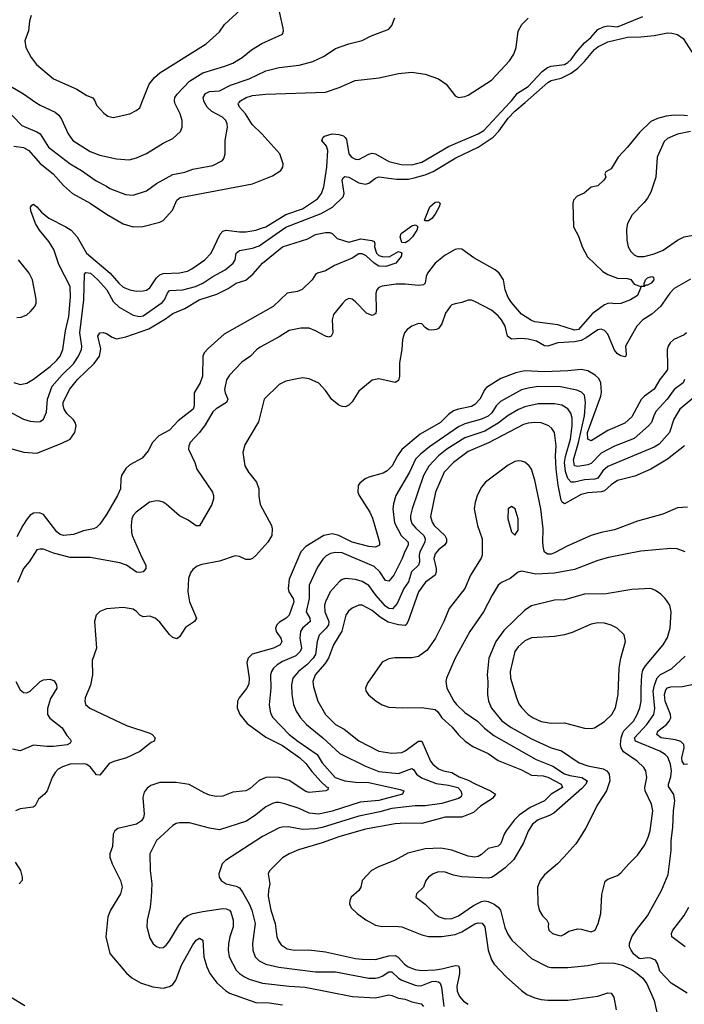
# Model space of a CAD drawing. Header units: inches. Extents: x 1834610 to 2027685, y 642842 to 774116.
# Tile 535 of 632: x 1965246 to 1969252, y 734564 to 740498. Entities that reach past the tile are written whole.
import ezdxf

# ---------------------------------------------------------------- set-up
doc = ezdxf.new("R2010")
doc.units = ezdxf.units.IN
doc.header["$MEASUREMENT"] = 0
doc.layers.add('B9763', color=7, linetype='Continuous')
doc.layers.add('B9764', color=7, linetype='Continuous')

msp = doc.modelspace()

# ---------------------------------------------------------------- linework, layer by layer
at = {"layer": 'B9763', "color": 5}
for points, elevation in [([(1965150, 739972.5), (1965260.1, 739860.1), (1965350, 739822.3), (1965369.5, 739809.5), (1965418.9, 739730), (1965550, 739628.7), (1965617.8, 739590), (1965706.4, 739526.4), (1965770, 739495.2), (1965790, 739480.7), (1965883.8, 739443.8), (1965930, 739440.8), (1966010, 739467.1), (1966071.5, 739510), (1966170, 739564.8), (1966240.9, 739579.1), (1966290, 739598.2), (1966410, 739620.2), (1966467.6, 739650), (1966477.5, 739662.5), (1966485.4, 739690), (1966485.1, 739770), (1966499.3, 739850), (1966497.4, 739870), (1966488.6, 739890), (1966468.4, 739910), (1966404.1, 739944.1), (1966376.5, 739970), (1966360.6, 740000)], 440), ([(1965170, 738143.5), (1965270, 738091.1), (1965310, 738079), (1965350, 738073.4), (1965370, 738076.5), (1965390, 738090.4), (1965407.4, 738132.6), (1965413.5, 738210), (1965442, 738290), (1965502.3, 738357.7), (1965570, 738423.2), (1965601.4, 738470), (1965618.1, 738510), (1965620.7, 738530), (1965609.5, 738610), (1965632, 738810), (1965636.4, 738963.6), (1965645.3, 738974.7), (1965672, 738970), (1965718.1, 738930), (1965770.6, 738870), (1965810, 738799.7), (1965845.2, 738765.2), (1965930, 738717.1), (1965968.9, 738708.9), (1965990, 738714), (1966105.6, 738794.4), (1966119.3, 738810), (1966136.3, 738850), (1966150, 738866.3), (1966230, 738869.6), (1966305.7, 738890), (1966350, 738910.6), (1966410, 738949.6), (1966484.8, 738990), (1966532.3, 739030), (1966544.9, 739050), (1966551.4, 739090), (1966570, 739107.2), (1966650, 739120.6), (1966690, 739135), (1966850, 739247.2), (1967063.7, 739330), (1967132, 739368), (1967194.8, 739430), (1967201.7, 739450), (1967189.2, 739530), (1967195.5, 739544.5), (1967206.6, 739553.4), (1967230, 739549.3), (1967290, 739514.5), (1967330, 739507), (1967350, 739512.7), (1967390, 739543.2), (1967410, 739551.9), (1967517.6, 739537.6), (1967590, 739537.9), (1967624.4, 739544.4), (1967690, 739562.4), (1967737.6, 739582.4), (1967874.6, 739665.5), (1968010, 739730.4), (1968099.2, 739790), (1968133.2, 739826.8), (1968190, 739905.1), (1968230, 739945.8), (1968292.3, 740000)], 360), ([(1965210, 739735.4), (1965270, 739727.5), (1965301.8, 739710), (1965370, 739630.9), (1965448.6, 739570), (1965510, 739498.2), (1965564.7, 739450), (1965671.5, 739391.5), (1965770, 739325.2), (1965870, 739267.1), (1965930, 739249.2), (1965988.9, 739251.1), (1966090, 739276.9), (1966110, 739288.1), (1966167.6, 739350), (1966193.6, 739410), (1966212.9, 739427), (1966650, 739509.2), (1966770, 739557.3), (1966819.1, 739590), (1966832, 739610), (1966835, 739630), (1966814, 739690), (1966705.7, 739810), (1966646.4, 739866.4), (1966608.1, 739930), (1966571.6, 739970), (1966562.5, 739990), (1966565.4, 739994.6), (1966569.4, 740000)], 420), ([(1965210, 738311.3), (1965250, 738299), (1965290, 738306.9), (1965330, 738332.2), (1965430, 738407.6), (1965470, 738445.3), (1965489.2, 738470), (1965506.1, 738510), (1965521.9, 738621.9), (1965543.4, 738710), (1965552.8, 738827.2), (1965549.9, 738889.9), (1965482.8, 739022.8), (1965452.7, 739112.7), (1965421.1, 739161.1), (1965365.5, 739230), (1965341.1, 739270), (1965313.9, 739346.1), (1965311.3, 739368.7), (1965319.6, 739380.4), (1965330, 739385.3), (1965350, 739370.2), (1965377.3, 739337.3), (1965421.5, 739301.5), (1965525.2, 739250), (1965555.9, 739230), (1965592.3, 739190), (1965648.8, 739090), (1965790.7, 738970.7), (1965842.9, 738910), (1965870, 738886.8), (1965910, 738869.5), (1965950, 738861.9), (1965990, 738863.2), (1966010, 738868.6), (1966030, 738881.2), (1966070, 738941.8), (1966090, 738960.4), (1966110, 738968.4), (1966210, 738972.7), (1966256.6, 738983.4), (1966284, 738996), (1966362.2, 739050), (1966399.3, 739090), (1966455.3, 739204.7), (1966470, 739222.6), (1966491.3, 739228.7), (1966570, 739219.2), (1966610, 739220.1), (1966669.5, 739230), (1966710, 739242.7), (1966730, 739250.1), (1966850, 739323), (1966950, 739357.7), (1967041.2, 739418.8), (1967064.5, 739450), (1967079.2, 739490), (1967096.7, 739610), (1967103.4, 739710), (1967095, 739735), (1967068, 739770), (1967074.7, 739790), (1967084.2, 739795.7), (1967130, 739810.1), (1967170, 739806.4), (1967197.5, 739797.5), (1967208.7, 739788.7), (1967215.2, 739775.2), (1967230.2, 739690), (1967245, 739670), (1967270, 739656.8), (1967290, 739655), (1967350, 739688.1), (1967370, 739693.7), (1967390, 739690.2), (1967470, 739644.3), (1967545.7, 739625.7), (1967610, 739623), (1967670, 739638.9), (1967830, 739733.2), (1968010, 739809.3), (1968043.8, 739830), (1968200.7, 740000)], 380), ([(1965344.3, 740000), (1965370, 739982.3), (1965460.5, 739940.5), (1965482.1, 739922.1), (1965498.5, 739898.5), (1965538.8, 739810), (1965566.9, 739770), (1965670, 739704.6), (1965730, 739681.6), (1965830, 739659.8), (1965906, 739654), (1965950, 739665.7), (1966010, 739691.6), (1966110, 739754.9), (1966170, 739781.7), (1966215.4, 739824.6), (1966225.7, 739850), (1966224.5, 739890), (1966212.8, 739930), (1966184, 739990), (1966181.3, 740000)], 460), ([(1965703.3, 740000), (1965710, 739982.8), (1965754.2, 739934.2), (1965776.7, 739916.7), (1965810, 739908), (1965909.6, 739930.4), (1965949, 739950), (1965970, 739966.8), (1965983, 740000)], 480), ([(1969270, 739918.9), (1969250, 739921.5), (1969190, 739922.4), (1969143.2, 739916.8), (1969090, 739902.6), (1969050, 739884.1), (1968981.4, 739818.6), (1968910, 739729.6), (1968852.4, 739670), (1968810, 739599), (1968779.6, 739580.4), (1968772, 739570), (1968778.8, 739550), (1968767.7, 739530), (1968730, 739497.6), (1968690, 739489.4), (1968648.1, 739451.9), (1968605.1, 739434.9), (1968584, 739410), (1968579.1, 739390), (1968583.8, 739250), (1968613.8, 739193.8), (1968636.3, 739130), (1968667.9, 739067.9), (1968759.7, 738979.7), (1968790, 738961.7), (1968850, 738940.4), (1968910, 738938), (1968930, 738932.2), (1968950, 738904.9), (1968990, 738890.6), (1969008.9, 738891.1), (1969008.9, 738908.9), (1969017, 738930), (1969030, 738943), (1969054, 738950), (1969065.4, 738945.4), (1969067.3, 738930), (1969052.7, 738910), (1969030, 738898), (1969021.4, 738898.6), (1969009.1, 738889.1), (1968990.9, 738889.1), (1968970, 738835.3), (1968928, 738810), (1968870, 738787), (1968830, 738785.7), (1968810, 738789.7), (1968790, 738788), (1968770, 738779.6), (1968695.7, 738724.3), (1968614.3, 738630), (1968590, 738626.5), (1968490, 738659.3), (1968350, 738676.9), (1968330, 738685.1), (1968270, 738724), (1968210, 738793.5), (1968190, 738824.7), (1968172.3, 738870), (1968162, 738930), (1968136, 738970), (1968111.6, 738990), (1967982.4, 739062.4), (1967910, 739114.3), (1967890, 739118), (1967870, 739112.6), (1967810, 739078.2), (1967750, 739029.8), (1967705, 738970), (1967696.8, 738950), (1967690.7, 738909.3), (1967679.8, 738900.2), (1967650, 738895.6), (1967570, 738903.7), (1967515.9, 738904.1), (1967430, 738892.1), (1967410, 738884.2), (1967398.9, 738870), (1967392.4, 738850), (1967394.1, 738745.9), (1967392, 738728), (1967381.4, 738718.6), (1967370, 738714.3), (1967335.6, 738730), (1967270, 738797.7), (1967250, 738812.8), (1967230, 738817.6), (1967210, 738807), (1967191.5, 738788.5), (1967138.3, 738721.7), (1967130.3, 738690), (1967132.9, 738610), (1967122.8, 738590), (1967110, 738584.7), (1967090, 738591.1), (1967030, 738623.5), (1966990, 738638.9), (1966941.5, 738638.5), (1966870, 738625.1), (1966810, 738586.6), (1966695.9, 738524.1), (1966672.7, 738507.3), (1966636.4, 738470), (1966585.5, 738434.5), (1966510, 738355.1), (1966492, 738328), (1966480.6, 738270), (1966483.8, 738250), (1966500.7, 738210), (1966492.6, 738190), (1966430, 738152.1), (1966410, 738133.7), (1966364.5, 738055.5), (1966330.1, 738009.9), (1966273, 737950), (1966266, 737930), (1966264.5, 737910), (1966302.3, 737830), (1966313, 737790), (1966408.2, 737650), (1966414.9, 737630), (1966414.4, 737610), (1966404.4, 737575.6), (1966330, 737447), (1966310, 737448), (1966260.9, 737480.9), (1966210, 737507.7), (1966130, 737578), (1966110, 737590.8), (1966090, 737596.8), (1966070, 737598.8), (1966029.3, 737590.7), (1965947.4, 737530), (1965930.3, 737510), (1965922.8, 737490), (1965917.8, 737450), (1965919.6, 737410), (1965924.4, 737390), (1965980.7, 737260.7), (1966007, 737210), (1966006.7, 737190), (1965990.5, 737170), (1965970, 737166), (1965950, 737168.7), (1965889.7, 737210), (1965850, 737225.4), (1965670, 737257.4), (1965550, 737257.4), (1965450, 737283.5), (1965390, 737306), (1965370, 737307.6), (1965350, 737302), (1965302.6, 737230), (1965268.9, 737190), (1965233.7, 737106.4)], 360), ([(1969290, 739823.6), (1969211.3, 739808.7), (1969150, 739782), (1969130, 739764), (1969087.2, 739670), (1969080.6, 739550), (1969050, 739459.5), (1969030, 739421.6), (1969010, 739395.6), (1968938.4, 739321.6), (1968908.9, 739270), (1968903.8, 739236.2), (1968904.6, 739170), (1968913.4, 739130), (1968930, 739100.5), (1968950, 739081.1), (1968970, 739071.6), (1969010.2, 739070.2), (1969070, 739087.4), (1969124.7, 739110), (1969210.4, 739169.6), (1969250.8, 739189.2), (1969350, 739207.4)], 380), ([(1965190, 737914), (1965270.7, 737890.7), (1965350, 737886.1), (1965497.1, 737942.9), (1965550, 737970.2), (1965578.5, 738010), (1965586.7, 738050), (1965581.1, 738070), (1965570, 738087), (1965530, 738124.4), (1965514.3, 738150), (1965508.7, 738170), (1965509.2, 738190), (1965547.3, 738270), (1965561.8, 738290), (1965594.8, 738330), (1965694.4, 738425.6), (1965727, 738470), (1965734.4, 738514.4), (1965718, 738590), (1965728.6, 738611.4), (1965750, 738613.4), (1965770, 738607.2), (1965804.1, 738584.1), (1965830, 738574.9), (1965886.1, 738586.1), (1966025.3, 738634.7), (1966125.7, 738694.3), (1966170, 738727.8), (1966241.9, 738758.1), (1966327.7, 738810), (1966435.3, 738844.7), (1966501.9, 738878.1), (1966550, 738910.2), (1966610, 738927.4), (1966653.1, 738966.9), (1966709.7, 739030), (1966830, 739128.5), (1966983.3, 739176.7), (1967030, 739203), (1967090, 739215.5), (1967115.2, 739215.2), (1967130.4, 739210.4), (1967159.8, 739179.8), (1967230, 739158), (1967302.5, 739177.5), (1967367.9, 739167.9), (1967382, 739162), (1967386.4, 739146.4), (1967383.8, 739130), (1967396.4, 739090), (1967410, 739076.4), (1967431.3, 739070), (1967472.1, 739067.9), (1967530, 739100.7), (1967550, 739092), (1967544.4, 739070), (1967514, 739030), (1967453.4, 739010), (1967410, 739012.2), (1967383.2, 739030), (1967334.2, 739074.2), (1967310, 739086.2), (1967290, 739086.6), (1967250, 739060.4), (1967143.6, 739016.4), (1967090, 738985.2), (1967040.7, 738970), (1967030, 738962.9), (1967008.9, 738930), (1966948.7, 738871.3), (1966920.8, 738859.2), (1966857.3, 738850), (1966773.7, 738770), (1966478.3, 738601.7), (1966382.7, 738517.3), (1966358, 738490), (1966349.2, 738470), (1966347, 738350), (1966334.9, 738310), (1966298.4, 738250), (1966298.7, 738170), (1966291.8, 738150), (1966200.5, 738079.5), (1966150, 738024.2), (1966084, 737990), (1966046.8, 737950), (1966021.1, 737898.9), (1965985.1, 737854.9), (1965910, 737815.3), (1965886.1, 737793.9), (1965860.4, 737750), (1965855.1, 737730), (1965853.6, 737670), (1965836.1, 737630), (1965770, 737514.8), (1965730, 737456.9), (1965710, 737438.3), (1965690.9, 737429.1), (1965630, 737417.8), (1965570, 737394.7), (1965510, 737388.5), (1965490, 737394.9), (1965470, 737412), (1965390, 737515.8), (1965366.4, 737526.4), (1965330, 737523.4), (1965308.9, 737511.1), (1965291, 737490), (1965264.2, 737450), (1965230, 737381.8)], 340), ([(1965230, 738703.2), (1965255.3, 738704.7), (1965290, 738720.2), (1965310, 738736.9), (1965336.8, 738770), (1965345.6, 738790), (1965346.5, 738813.5), (1965322.5, 738930), (1965304.2, 738970), (1965239.1, 739050)], 420), ([(1969290, 738935), (1969190, 738878.6), (1969163.9, 738850), (1969109, 738770), (1969056, 738724), (1969002.3, 738690), (1968966, 738650), (1968897.8, 738530), (1968900.4, 738479.6), (1968899.3, 738470), (1968893.8, 738466.2), (1968870, 738471.6), (1968850, 738484.6), (1968830, 738505.5), (1968790, 738603.5), (1968770, 738625.6), (1968750, 738633.3), (1968730, 738629.2), (1968660.2, 738579.8), (1968630, 738564.8), (1968590, 738556.9), (1968490, 738550.7), (1968430, 738530.4), (1968410, 738532.5), (1968360.1, 738560.1), (1968310, 738572.3), (1968270, 738576.5), (1968210, 738573), (1968185.8, 738590), (1968171.5, 738651.5), (1968150, 738689.8), (1968130, 738713.6), (1968090, 738747.3), (1967990, 738800.5), (1967970, 738807.6), (1967950, 738807.6), (1967910, 738793.3), (1967870, 738786), (1967850, 738778.7), (1967840.4, 738770), (1967811.6, 738730), (1967790, 738664), (1967770, 738637.2), (1967758, 738630), (1967730, 738626), (1967709.4, 738629.4), (1967690, 738642), (1967670, 738664), (1967650, 738666), (1967610, 738651.6), (1967580.5, 738630), (1967565.7, 738610), (1967554, 738570), (1967550.3, 738510), (1967536.1, 738430), (1967536.1, 738350), (1967530, 738323.7), (1967508.6, 738311.4), (1967410, 738333.5), (1967370, 738326), (1967290, 738258.9), (1967250, 738194.5), (1967230, 738174), (1967210, 738165.1), (1967190, 738167), (1967170, 738175.1), (1967128.3, 738208.3), (1967090, 738262.7), (1967050, 738306.6), (1966990, 738333.6), (1966950, 738338.9), (1966907.8, 738332.2), (1966850, 738318.7), (1966810, 738299.7), (1966719.6, 738210), (1966685.7, 738074.3), (1966603.4, 737936.6), (1966590.6, 737890), (1966603.8, 737810), (1966624.4, 737770), (1966674.3, 737710), (1966686.5, 737670), (1966687.1, 737627.1), (1966696.5, 737576.5), (1966764.4, 737450), (1966768.5, 737430), (1966764.9, 737390), (1966741.1, 737350), (1966670, 737267.8), (1966650.2, 737249.8), (1966635.8, 737244.2), (1966610, 737245), (1966570, 737262.6), (1966545.7, 737265.7), (1966450, 737233.5), (1966344.8, 737215.2), (1966316.5, 737203.5), (1966290, 737183.6), (1966275.6, 737164.4), (1966263.6, 737130), (1966260.2, 737050), (1966270.3, 736990), (1966312.4, 736890), (1966299.3, 736870), (1966246.3, 736833.7), (1966210, 736778), (1966193, 736767), (1966170, 736774.7), (1966150, 736793), (1966090, 736866.6), (1966063.6, 736890), (1966030, 736902.7), (1965990, 736899.7), (1965970, 736909.7), (1965950, 736931.6), (1965930, 736945.1), (1965870, 736955.6), (1965770, 736947.3), (1965728.7, 736931.3), (1965707.3, 736910), (1965698, 736870), (1965708.7, 736710), (1965684, 736636), (1965686, 736550), (1965673.4, 736486.6), (1965640.7, 736410), (1965638.9, 736390), (1965643.1, 736370), (1965668.6, 736348.6), (1965890, 736244), (1966030, 736197.6), (1966044, 736190), (1966062.8, 736170), (1966056, 736150), (1966038.7, 736141.3), (1965970, 736087.8), (1965890, 736049.3), (1965813, 736027), (1965785.8, 736014.2), (1965730, 735944.5), (1965710, 735946), (1965673, 735993), (1965650, 736009.9), (1965633.9, 736013.9), (1965549.7, 736010.3), (1965504.4, 735995.6), (1965478.9, 735981.1), (1965459.3, 735960.7), (1965442, 735930), (1965411.6, 735850), (1965395.8, 735830), (1965359.4, 735800.6), (1965339.3, 735760.7), (1965328.3, 735751.7), (1965250, 735741.8), (1965221.3, 735730)], 380), ([(1969265, 738610), (1969250, 738598.5), (1969188.7, 738571.3), (1969166, 738550), (1969154.2, 738530), (1969148.9, 738510), (1969150.6, 738409.4), (1969149.5, 738390), (1969143.1, 738376.9), (1969104.4, 738330), (1969069.2, 738270.8), (1969011.3, 738228.7), (1968991.4, 738208.6), (1968935.7, 738104.3), (1968893.2, 738066.8), (1968790, 738022), (1968690, 737960.2), (1968670.5, 737970.5), (1968668.5, 738010), (1968748.1, 738230), (1968752.6, 738252.6), (1968748.8, 738310), (1968736, 738336), (1968715.2, 738355.2), (1968670, 738381.6), (1968630, 738389.9), (1968550, 738380.9), (1968410, 738376), (1968290, 738382.7), (1968237, 738370), (1968145.5, 738334.5), (1968059.2, 738280.8), (1968049.3, 738270), (1968019.8, 738210), (1967990, 738177.9), (1967970, 738167.4), (1967890, 738151.4), (1967860.1, 738139.9), (1967830, 738118.6), (1967782.6, 738070), (1967660.5, 737999.5), (1967550, 737908.2), (1967522.3, 737870), (1967491.1, 737808.9), (1967461.8, 737778.2), (1967435.9, 737764.1), (1967350, 737741.1), (1967327.4, 737730), (1967295.8, 737704.2), (1967285.3, 737690), (1967284.7, 737650), (1967292.4, 737630), (1967355.6, 737530), (1967372.9, 737492.8), (1967415, 737350), (1967414.9, 737330), (1967390, 737318.9), (1967350, 737322.5), (1967250, 737349.5), (1967170, 737389.9), (1967130, 737399.8), (1967080.2, 737390), (1966970, 737323.2), (1966941.1, 737290), (1966870, 737127), (1966863.6, 737070), (1966868.9, 737050), (1966893.9, 737010), (1966897.5, 736990), (1966870.8, 736909.2), (1966853, 736890), (1966813, 736867), (1966796.8, 736850), (1966788.4, 736830), (1966792.9, 736810), (1966819.5, 736770), (1966825.5, 736750), (1966816.6, 736730), (1966774.9, 736710), (1966646.9, 736673.1), (1966622.8, 736650), (1966616, 736624), (1966630.1, 736530), (1966626.4, 736493.6), (1966613.5, 736466.5), (1966568.9, 736411.1), (1966559.2, 736390), (1966557.2, 736350), (1966572.4, 736310), (1966616.6, 736256.6), (1966730, 736172.8), (1966830, 736123.3), (1966935, 736050), (1966970, 736015.5), (1967006.9, 735966.9), (1967063.9, 735903.9), (1967094.5, 735874.5), (1967104.9, 735870), (1967103.5, 735856.5), (1967092, 735850), (1966990, 735839.8), (1966970, 735846.6), (1966870, 735913.4), (1966810.1, 735929.9), (1966750, 735933.1), (1966730, 735929.8), (1966690, 735912.3), (1966635.7, 735864.3), (1966610, 735850.7), (1966530, 735841.4), (1966470, 735818.9), (1966430, 735815.4), (1966390, 735823.4), (1966357.1, 735837.2), (1966268.3, 735888.3), (1966190, 735901.1), (1966090, 735900.4), (1966037.5, 735882.5), (1966014, 735866), (1965997.3, 735842.7), (1965989.2, 735810), (1965996.5, 735710), (1965992.8, 735690), (1965981.2, 735670), (1965950, 735648.7), (1965837.7, 735622.3), (1965819.5, 735610), (1965808.9, 735590), (1965805.1, 735514.9), (1965790.4, 735470), (1965790.4, 735450), (1965802.8, 735410), (1965854.4, 735310), (1965863.9, 735270), (1965854, 735230), (1965792.8, 735130), (1965776.9, 735090), (1965765, 734970), (1965790.3, 734870), (1965890, 734750.3), (1965922.3, 734722.3), (1965973.9, 734693.9), (1966049.3, 734669.3), (1966110, 734661.8), (1966150, 734670.2), (1966170, 734683.6), (1966188, 734710), (1966221.1, 734798.9), (1966290, 734922.6), (1966310, 734950.3), (1966330, 734963.1), (1966350.2, 734950.2), (1966355.8, 734850), (1966374.1, 734790), (1966392.3, 734750), (1966433.7, 734693.7), (1966485.8, 734645.8), (1966510, 734630.9), (1966670, 734575), (1966750, 734572.4), (1966830, 734559.8)], 420), ([(1969252.3, 738330), (1969244.2, 738310), (1969191.2, 738268.8), (1969148.4, 738211.6), (1969081.9, 738138.1), (1969070, 738116.9), (1969054.8, 738070), (1969036.8, 738050), (1968950, 737974.1), (1968832, 737928), (1968750, 737885.6), (1968690, 737824), (1968670, 737815.8), (1968610, 737804.6), (1968589.6, 737809.6), (1968584.6, 737844.6), (1968614.4, 737950), (1968649.9, 738110), (1968657, 738190), (1968650, 738235.1), (1968633, 738253), (1968604.8, 738264.8), (1968505.3, 738285.3), (1968370, 738286.9), (1968310, 738278), (1968270, 738266.2), (1968144, 738196), (1968117.5, 738170), (1968091.3, 738128.7), (1968070, 738109.2), (1968030, 738089.9), (1967930, 738062.3), (1967890, 738044.2), (1967716.4, 737923.6), (1967660.9, 737879.1), (1967631.4, 737848.6), (1967595.2, 737770), (1967512.6, 737630), (1967499.3, 737580.7), (1967494.6, 737550), (1967505.5, 737465.5), (1967545.3, 737390), (1967588.2, 737348.2), (1967586.9, 737330), (1967567.3, 737292.7), (1967552.2, 737250), (1967501.3, 737150), (1967470, 737113.8), (1967450, 737118.5), (1967416.3, 737170), (1967381.8, 737201.8), (1967190, 737284.5), (1967150, 737286.3), (1967120.1, 737279.9), (1967093.5, 737266.5), (1967072.8, 737247.2), (1967042, 737198), (1966991.6, 737090), (1966991.4, 737010), (1966973.3, 736930), (1966995.8, 736890), (1966996.3, 736870), (1966951.6, 736830), (1966938.1, 736810), (1966935.1, 736770), (1966944.8, 736710), (1966937.4, 736690), (1966910, 736663.2), (1966830.5, 736629.5), (1966797.6, 736610), (1966775.9, 736590), (1966764.1, 736570), (1966758.6, 736550), (1966760.4, 736470), (1966748.9, 736368.9), (1966758.6, 736318.6), (1966771.3, 736291.3), (1966870.9, 736190), (1966921.7, 736150), (1967039.1, 736070), (1967070, 736018.5), (1967147, 735930), (1967205.5, 735910), (1967270, 735902.3), (1967350, 735901.4), (1967539.1, 735859.1), (1967561.3, 735850), (1967553.8, 735830), (1967410, 735791.2), (1967297.4, 735782.6), (1967130, 735727.2), (1967050, 735708.6), (1966990, 735715.8), (1966930, 735742.8), (1966850, 735769.3), (1966810, 735779.5), (1966790, 735779.1), (1966770, 735774.6), (1966730, 735754), (1966670, 735706), (1966612.5, 735667.6), (1966450, 735615.1), (1966390, 735625.7), (1966270, 735658.3), (1966210, 735658), (1966190, 735653), (1966170, 735641.3), (1966090, 735569.7), (1966071.7, 735550), (1966031.5, 735470), (1966032.8, 735370), (1966041.7, 735290), (1966038.9, 735210), (1966033.4, 735150), (1966014.6, 735070), (1966011.6, 735030), (1966030, 734962), (1966050, 734928.2), (1966070, 734912.4), (1966090, 734904.9), (1966110, 734906.7), (1966130, 734920.4), (1966150, 734946), (1966202.8, 735037.2), (1966238, 735082), (1966260.5, 735099.5), (1966288.8, 735111.2), (1966350, 735123.7), (1966470, 735140.7), (1966490, 735139.4), (1966510, 735131), (1966518.6, 735118.6), (1966533.2, 735070), (1966532.6, 735030), (1966512.3, 734970), (1966503.9, 734930), (1966502.1, 734890), (1966508.7, 734850), (1966550.2, 734770), (1966570.2, 734750), (1966601.8, 734730), (1966630, 734715.4), (1966710, 734691.3), (1966870, 734672), (1966966.5, 734666.5), (1967251, 734610), (1967390, 734602.7), (1967470, 734619.8), (1967490, 734617.1), (1967530, 734600.2), (1967570, 734594), (1967610, 734577.6), (1967665.5, 734565.5), (1967680.3, 734550)], 440), ([(1969310, 738221.8), (1969225, 738150), (1969188.3, 738090), (1969161.7, 738010), (1969099.3, 737940.7), (1969070, 737921.8), (1968790, 737804.8), (1968760.8, 737779.2), (1968730, 737734), (1968712.2, 737727.8), (1968650, 737725.7), (1968589.9, 737709.9), (1968570, 737711.5), (1968550, 737732.6), (1968535.3, 737775.3), (1968529.7, 737830), (1968535.4, 737864.6), (1968566.1, 737970), (1968576.2, 738050), (1968576.1, 738096.1), (1968567.5, 738127.5), (1968550, 738152.4), (1968514.5, 738174.5), (1968470, 738183.6), (1968370, 738182.1), (1968290, 738164), (1968251.7, 738148.4), (1968190, 738112.6), (1968130, 738066.7), (1968050, 738018.5), (1967930, 737978.2), (1967819.8, 737910), (1967769.5, 737870), (1967713, 737807), (1967679.4, 737750), (1967610.7, 737550), (1967602, 737510), (1967601.9, 737490), (1967610, 737462.4), (1967632.8, 737432.8), (1967681.9, 737390), (1967690.9, 737370), (1967688.1, 737350), (1967657.8, 737290), (1967653.8, 737270), (1967655.4, 737230), (1967649.3, 737210.7), (1967608.2, 737170), (1967590.1, 737110), (1967562, 737070), (1967521.5, 736978.5), (1967493.6, 736946.4), (1967470, 736948.2), (1967450, 736963), (1967391.8, 737030), (1967350, 737087.6), (1967310, 737111.8), (1967270, 737124.5), (1967210, 737130.7), (1967190, 737124.8), (1967171.5, 737110), (1967117.8, 737050), (1967088.3, 736990), (1967083.8, 736970), (1967085.2, 736930), (1967109.6, 736870), (1967108, 736850), (1967094.2, 736830), (1967051.3, 736788.7), (1967039.6, 736750), (1967028.2, 736671.8), (1967015.7, 736650), (1966975.9, 736610), (1966926, 736570), (1966893.1, 736530), (1966884.8, 736490), (1966886.6, 736430), (1966895.6, 736370), (1966913.4, 736330), (1966938.9, 736290), (1966975.2, 736250), (1967074.2, 736170), (1967175.7, 736075.7), (1967330, 735999.5), (1967410, 735966.9), (1967530, 735954.5), (1967610, 735984.2), (1967618.8, 735978.8), (1967638.5, 735950), (1967668.8, 735928.8), (1967755.4, 735895.4), (1967830, 735885), (1967886, 735870), (1967904.1, 735850), (1967911.7, 735830), (1967906.2, 735813.8), (1967890, 735803.9), (1967790, 735774.3), (1967690, 735760.5), (1967630, 735760.4), (1967490, 735744), (1967416.6, 735723.4), (1967290, 735697.2), (1967070, 735629), (1967030, 735620.6), (1966950, 735617.5), (1966866.9, 735633.1), (1966830, 735632.1), (1966810, 735626.8), (1966710, 735574.8), (1966486.4, 735430), (1966466.7, 735410), (1966446.4, 735350), (1966448.2, 735330), (1966460.5, 735310), (1966490.7, 735290), (1966550, 735276.3), (1966570, 735265), (1966590, 735240.2), (1966628.9, 735170), (1966644.8, 735130), (1966665.1, 735050), (1966648.7, 734930), (1966650.9, 734890), (1966665.1, 734850), (1966690, 734826.1), (1966730, 734806), (1966808.1, 734788.1), (1967030, 734759.6), (1967150, 734759.8), (1967350, 734722.1), (1967390, 734721.2), (1967410, 734725.8), (1967430, 734733.1), (1967470, 734760.1), (1967490, 734759.8), (1967530, 734722), (1967550, 734709.1), (1967630, 734678.7), (1967650, 734675.5), (1967670, 734676.9), (1967730, 734701.1), (1967750, 734703.9), (1967770, 734698.9), (1967780.5, 734690), (1967787.5, 734667.5), (1967802.5, 734550)], 460), ([(1969253.5, 737930), (1969150, 737848.7), (1969050, 737788.1), (1968953.6, 737746.4), (1968850, 737720.2), (1968810, 737695), (1968770, 737659.2), (1968750, 737652), (1968670, 737647.2), (1968630, 737637), (1968530, 737579.5), (1968516.2, 737590), (1968510, 737601.3), (1968491.8, 737691.8), (1968479.8, 737790), (1968476.3, 737870), (1968479.2, 737930), (1968468.9, 738010), (1968453.7, 738033.7), (1968434.7, 738050), (1968390, 738069.2), (1968350, 738071), (1968310, 738066.9), (1968281.6, 738058.4), (1968072.4, 737947.6), (1967950, 737894.5), (1967860.5, 737830), (1967805.1, 737770), (1967751.8, 737650), (1967723, 737503), (1967731.4, 737470), (1967744.8, 737450), (1967808.5, 737388.5), (1967818.3, 737370), (1967818.8, 737350), (1967807.4, 737330), (1967770, 737303.4), (1967750, 737278.4), (1967742.8, 737250), (1967755.7, 737190), (1967756.6, 737170), (1967750.6, 737150), (1967691.8, 737108.2), (1967650.1, 737050), (1967588.1, 736871.9), (1967575.3, 736850), (1967570, 736846.1), (1967530.1, 736849.9), (1967467.7, 736867.7), (1967417.9, 736897.9), (1967370, 736936.6), (1967310, 736969), (1967290, 736968.9), (1967250, 736950.8), (1967227.7, 736932.3), (1967211.5, 736908.5), (1967187.4, 736812.6), (1967136.6, 736730), (1967106.5, 736650), (1967084.7, 736615.3), (1967026.8, 736550), (1967013, 736510), (1967017, 736477), (1967042.8, 736390), (1967090, 736310.2), (1967150, 736250.9), (1967201.2, 736221.2), (1967290, 736152.5), (1967410, 736089.4), (1967490, 736076.4), (1967550, 736081.6), (1967570, 736091.2), (1967650, 736150.1), (1967670, 736150.2), (1967721.2, 736030), (1967736.8, 736010), (1967770, 735982.4), (1967799.5, 735970), (1967850, 735960.4), (1967894.8, 735934.8), (1967950, 735915.5), (1967991.8, 735891.8), (1968084.5, 735850), (1968113.6, 735830), (1968095.6, 735804.4), (1968023.2, 735756.8), (1967980.6, 735719.4), (1967910, 735692.2), (1967810, 735691), (1967670, 735654.1), (1967570, 735656.2), (1967510, 735651.7), (1967330, 735618.4), (1967170, 735573.6), (1967070, 735535.9), (1966926.2, 735493.8), (1966870.4, 735470), (1966830, 735445.7), (1966751.5, 735368.5), (1966744.2, 735350), (1966754.2, 735290), (1966745, 735250), (1966743.8, 735216.2), (1966760.1, 735130), (1966786.4, 735050), (1966796.6, 734970), (1966805.9, 734945.9), (1966822.3, 734922.3), (1966858.2, 734898.2), (1966902, 734890), (1966989, 734891), (1967090, 734880.1), (1967270, 734839.9), (1967310, 734835.3), (1967390, 734832.7), (1967470, 734855.6), (1967510, 734858.6), (1967528.1, 734848.1), (1967565.4, 734805.4), (1967586.5, 734790), (1967630, 734773.4), (1967667.5, 734767.5), (1967750, 734771.2), (1967790, 734776.9), (1967870, 734798.2), (1967890, 734795.9), (1967896.7, 734776.7), (1967897.1, 734750), (1967880.4, 734670), (1967883.6, 734643.6), (1967897.8, 734610), (1967921.6, 734581.6), (1967950, 734563.5)], 480), ([(1969270, 737560.3), (1969210, 737555), (1969122.5, 737517.5), (1968970, 737474.9), (1968830, 737423.2), (1968750, 737407.7), (1968690.4, 737390), (1968550, 737327.8), (1968470, 737284.7), (1968450, 737277), (1968430, 737276.2), (1968410, 737288.7), (1968403.1, 737310), (1968399.2, 737350), (1968401, 737430), (1968386.9, 737550), (1968350, 737722.4), (1968330, 737789.6), (1968317.3, 737810), (1968290.8, 737830.8), (1968270, 737837.9), (1968250, 737838.6), (1968230, 737834.7), (1968190, 737812.5), (1968054.2, 737710), (1968030, 737679.7), (1968005.5, 737634.5), (1967991.5, 737590), (1967986, 737550), (1968005, 737450), (1968032.6, 737370), (1968032.6, 737270), (1968027.6, 737252.4), (1967963.8, 737150), (1967928.6, 737070), (1967833.6, 736950), (1967802.6, 736870), (1967752.3, 736770), (1967701, 736699), (1967650, 736659.5), (1967610, 736652), (1967507.4, 736652.6), (1967470, 736646.2), (1967430, 736626.2), (1967341.4, 736498.6), (1967331, 736470), (1967332.6, 736452.6), (1967348.6, 736428.6), (1967393.8, 736390), (1967430, 736369.4), (1967470, 736355.2), (1967550.5, 736349.5), (1967667.2, 736352.8), (1967750, 736341), (1967766.6, 736326.6), (1967790, 736289.5), (1967853.6, 736233.6), (1967890, 736188.1), (1967930.3, 736150), (1967977.5, 736117.5), (1968070, 736075.7), (1968130, 736032.3), (1968270, 735976.9), (1968330, 735944), (1968400.4, 735940.4), (1968430, 735933.5), (1968508.7, 735890), (1968516.9, 735870), (1968450, 735830.7), (1968408.8, 735790), (1968322.3, 735750), (1968255.8, 735704.2), (1968226.3, 735673.7), (1968178.3, 735610), (1968165.8, 735590), (1968146.5, 735533.5), (1968130, 735517.2), (1968070, 735502.7), (1968030, 735466), (1968010, 735453.9), (1967990, 735449.9), (1967950, 735457.2), (1967850, 735491.6), (1967784.8, 735504.8), (1967690, 735500.2), (1967584.8, 735475.2), (1967510, 735432.3), (1967404.9, 735390), (1967366.4, 735370), (1967310.4, 735310), (1967302, 735270), (1967290.4, 735250), (1967244.9, 735210), (1967235.8, 735190), (1967234.9, 735170), (1967244.4, 735144.4), (1967279.3, 735110), (1967332.6, 735072.6), (1967390, 735040.2), (1967430, 735032.3), (1967510, 735033.9), (1967550, 735030.1), (1967670, 734982.9), (1967710, 734972.8), (1967790, 734972.2), (1967870, 734984.3), (1967910, 734999.8), (1967990, 735048.1), (1968010, 735054.6), (1968033.4, 735053.4), (1968050.1, 735030.1), (1968070.1, 734890), (1968090, 734831.7), (1968105.2, 734805.2), (1968178, 734730), (1968270, 734646), (1968303.6, 734623.6), (1968350, 734602), (1968390, 734591.9), (1968428.6, 734588.6), (1968550, 734588.4), (1968730, 734612.4), (1968790, 734632.7), (1968810.3, 734630), (1968827.1, 734607.1), (1968840.7, 734530)], 520), ([(1969257.2, 737290), (1969207.9, 737307.9), (1969170, 737311.1), (1968990, 737294.2), (1968795.8, 737255.8), (1968730, 737238.8), (1968590, 737184.2), (1968470, 737162), (1968356, 737156), (1968270, 737174), (1968250, 737167.3), (1968202, 737130), (1968150, 737106.6), (1968130, 737089.6), (1968092.9, 737030), (1968042.3, 736930), (1967959.7, 736810), (1967870.2, 736650), (1967818.4, 736530), (1967815.3, 736510), (1967821.3, 736470), (1967861.8, 736390), (1967878.6, 736370), (1967930, 736321.6), (1968005.8, 736270), (1968047.2, 736227.2), (1968103.9, 736183.9), (1968358.5, 736038.5), (1968459.5, 735999.5), (1968530, 735952), (1968562.1, 735942.1), (1968634.6, 735930), (1968665.3, 735910), (1968658.7, 735890), (1968635.1, 735864.9), (1968464.5, 735715.5), (1968438.7, 735701.3), (1968370, 735676), (1968336.5, 735650), (1968310, 735607.8), (1968282.5, 735537.5), (1968223.9, 735436.1), (1968173, 735387), (1968110, 735340.3), (1968090, 735328.7), (1968070, 735324.1), (1967911.3, 735331.3), (1967861, 735341), (1967810, 735360.4), (1967770, 735361.1), (1967739.1, 735350), (1967710.7, 735330), (1967694, 735310), (1967680.5, 735270), (1967638.4, 735230), (1967633, 735210), (1967690, 735166.7), (1967750, 735106.5), (1967774.4, 735090), (1967810, 735079), (1967850, 735081.6), (1967890, 735096.6), (1967981.2, 735158.8), (1968030, 735184), (1968050, 735187.2), (1968070, 735183.7), (1968106.3, 735166.3), (1968129.2, 735150), (1968144.3, 735130), (1968170, 735025.5), (1968187.2, 734987.2), (1968211.6, 734950), (1968330, 734839.7), (1968430, 734790.3), (1968450, 734785.2), (1968550, 734785.5), (1968670, 734798.4), (1968750, 734814), (1968830, 734811.9), (1968879.3, 734799.3), (1968933.1, 734773.1), (1968958.2, 734758.2), (1969000.9, 734720.9), (1969026.4, 734686.4), (1969070, 734586), (1969096.5, 734470)], 540), ([(1969269.2, 734630), (1969172.7, 734690), (1969104, 734764), (1969089.6, 734810), (1969078, 734830), (1969050, 734841.6), (1969030, 734843.1), (1968990, 734836.9), (1968980.4, 734840.4), (1968946.7, 734866.7), (1968931.5, 734890), (1968922.4, 734910), (1968922, 734930), (1968936.4, 734970), (1968964.8, 735015.2), (1969030, 735096.4), (1969114.7, 735250), (1969154.8, 735345.2), (1969173.3, 735490), (1969173.1, 735550), (1969182.6, 735630), (1969185.8, 735730), (1969194.1, 735790), (1969188.4, 735828.4), (1969156.9, 735876.9), (1969155.8, 735890), (1969170, 735935.5), (1969174.1, 735970), (1969169.3, 736010), (1969152.9, 736052.9), (1969136.8, 736070), (1969105.1, 736090), (1968957.7, 736150), (1968951.7, 736170), (1969025.9, 736250), (1969068.3, 736310), (1969074.4, 736345.6), (1969064.7, 736450), (1969072, 736488), (1969088.3, 736531.7), (1969109.1, 736550.9), (1969174, 736586), (1969257.2, 736662.8)], 540), ([(1965222.3, 736510), (1965250, 736459.1), (1965270, 736443), (1965290, 736440.5), (1965309.6, 736450.3), (1965369.4, 736510), (1965390, 736519.3), (1965430, 736524), (1965453.4, 736513.4), (1965467.3, 736490), (1965470.5, 736470), (1965432.4, 736407.6), (1965413.9, 736346.1), (1965412.9, 736310), (1965427.2, 736287.2), (1965501.6, 736230), (1965530, 736184.7), (1965550, 736162), (1965556, 736150), (1965550, 736138), (1965532.3, 736127.7), (1965450, 736116.8), (1965410, 736116.5), (1965330, 736125.8), (1965250, 736092), (1965202, 736102)], 360), ([(1969270, 736011.6), (1969250, 736008.9), (1969238.7, 736030), (1969237, 736050), (1969251.7, 736110), (1969249.4, 736129.4), (1969230, 736148), (1969197.9, 736157.9), (1969112.2, 736170), (1969086.6, 736190), (1969092.4, 736210), (1969143.4, 736250), (1969160.7, 736270), (1969170.4, 736290), (1969169, 736310), (1969135.6, 736390), (1969131.9, 736430), (1969140.7, 736459.3), (1969150, 736471.7), (1969170, 736477.1), (1969240.7, 736479.3), (1969307.8, 736492.2)], 520), ([(1965219.7, 735419.7), (1965250.3, 735370), (1965261.6, 735330), (1965260.7, 735310), (1965242.8, 735290)], 380), ([(1969256.2, 734910), (1969177.2, 734970), (1969173.6, 734990), (1969181.6, 735010), (1969250, 735099.1), (1969279.1, 735150)], 520), ([(1965190, 734608.4), (1965276.4, 734556.4)], 380)]:
    msp.add_lwpolyline(points, dxfattribs=dict(at, elevation=elevation))
for points, elevation in [([(1967710, 739285.1), (1967690, 739286), (1967686, 739290), (1967718.3, 739370), (1967750, 739398), (1967770, 739400.5), (1967780.5, 739390), (1967774, 739370), (1967750, 739325.6), (1967730, 739299.5)], 340), ([(1967570, 739153.6), (1967550, 739156), (1967539.7, 739190), (1967545.1, 739210), (1967610, 739255.5), (1967630, 739260.7), (1967638, 739258), (1967646, 739250), (1967640.4, 739230), (1967613.7, 739190), (1967590, 739165.1)], 340), ([(1968210, 737564), (1968190.9, 737549.1), (1968188.5, 737490), (1968210, 737411.3), (1968230, 737391.3), (1968250, 737422), (1968251.3, 737490), (1968232, 737550)], 540), ([(1969050, 737069.8), (1968935.3, 737064.7), (1968781.6, 737038.4), (1968650, 737035.6), (1968530, 737002.4), (1968470, 736998.7), (1968330, 736964.8), (1968290, 736938.5), (1968163.1, 736816.9), (1968115.9, 736750), (1968072.8, 736650), (1968064.4, 736550), (1968068.5, 736510), (1968066.3, 736430), (1968072.6, 736390), (1968090, 736348), (1968151.3, 736271.3), (1968208.3, 736231.7), (1968330, 736164.3), (1968448.8, 736110), (1968511.1, 736091.1), (1968618.6, 736018.6), (1968670, 736000.4), (1968762.3, 735982.3), (1968784.6, 735970), (1968798.5, 735950), (1968802.8, 735910), (1968783.6, 735850), (1968730.2, 735770), (1968656.9, 735623.1), (1968624.4, 735570), (1968597.1, 735530), (1968526.4, 735450), (1968488.4, 735410), (1968410, 735343.5), (1968383.6, 735310), (1968366, 735270), (1968369.1, 735170), (1968376.2, 735130), (1968397.1, 735097.1), (1968423.1, 735070), (1968433.4, 735050), (1968430.9, 735030.9), (1968434.8, 735010), (1968458, 734990), (1968490, 734980.7), (1968510, 734976), (1968530, 734986), (1968554.8, 735005.2), (1968610, 735017.5), (1968630, 735017.1), (1968690, 735000.7), (1968715.1, 735010), (1968732.7, 735050), (1968747.8, 735110), (1968755.1, 735224.9), (1968774.8, 735305.2), (1968790, 735317.3), (1968850, 735340.5), (1968870, 735355.5), (1968916.9, 735410), (1968970, 735461.5), (1969014.3, 735525.7), (1969034.1, 735570), (1969045.7, 735610), (1969061.6, 735730), (1969053.5, 735770), (1969016.8, 735850), (1969014.6, 735870), (1969025.6, 735930), (1969019.7, 735970), (1969008.3, 735990), (1968966.9, 736030), (1968885.8, 736085.8), (1968870.9, 736110), (1968868, 736130), (1968871.7, 736170), (1968880.5, 736199.5), (1968887.8, 736212.2), (1968944.7, 736270), (1968968.2, 736310), (1968984.4, 736350), (1968992.1, 736390), (1968991.1, 736470), (1968996.2, 736550), (1969002.5, 736577.5), (1969017.2, 736602.8), (1969123.5, 736730), (1969150, 736774.9), (1969167, 736830), (1969173.3, 736930), (1969164.5, 736970), (1969135.6, 737010), (1969110, 737035.1), (1969078.2, 737058.2)], 560), ([(1968730, 736862.4), (1968690, 736854), (1968576.3, 736803.7), (1968529.4, 736790.6), (1968470, 736780.2), (1968330, 736773), (1968290, 736754.2), (1968250, 736717.7), (1968230.2, 736689.8), (1968201.5, 736570), (1968205, 736530), (1968240.6, 736410), (1968254.4, 736374.4), (1968270, 736351.8), (1968310.3, 736310), (1968341.1, 736290), (1968390, 736268.7), (1968450, 736258.6), (1968530, 736259.2), (1968650, 736228.9), (1968690, 736226.7), (1968710, 736230.4), (1968771.7, 736268.3), (1968815.4, 736310), (1968838, 736350), (1968853.6, 736430), (1968858.6, 736590), (1968869.8, 736650.2), (1968898, 736750), (1968889.6, 736790), (1968847.3, 736830), (1968810, 736849.7), (1968770, 736859.8)], 580)]:
    msp.add_lwpolyline(points, close=True, dxfattribs=dict(at, elevation=elevation))
at = {"layer": 'B9764', "color": 5}
for points, elevation in [([(1966181.3, 740000), (1966178.6, 740010), (1966181.4, 740030), (1966195.3, 740050), (1966270, 740128.5), (1966350, 740178.1), (1966482.6, 740217.4), (1966530, 740236.6), (1966587.1, 740270), (1966643.6, 740316.4), (1966706, 740354), (1966829.3, 740410), (1966836.2, 740430), (1966833.8, 740446.2), (1966797.4, 740610)], 460), ([(1965315.8, 740524.2), (1965305.7, 740490), (1965298.4, 740430), (1965276.5, 740370), (1965282.4, 740330), (1965315.8, 740270), (1965347.5, 740227.5), (1965450, 740142.3), (1965590, 740080.3), (1965650, 740042), (1965686.7, 740026.7), (1965699.3, 740010), (1965703.3, 740000)], 480), ([(1965983, 740000), (1966026, 740110), (1966058.3, 740150), (1966090, 740177.6), (1966370, 740353.4), (1966450, 740424.4), (1966481.1, 740470), (1966600.8, 740579.2)], 480), ([(1964758.6, 740498.6), (1964766.5, 740470), (1964767.8, 740370), (1964790.4, 740330), (1964855.3, 740250), (1964930, 740183.6), (1965022.6, 740142.6), (1965110, 740127.2), (1965190, 740096.5), (1965270, 740051.1), (1965344.3, 740000)], 460), ([(1966360.6, 740000), (1966355.2, 740010), (1966351.6, 740030), (1966366.5, 740053.5), (1966390, 740064.8), (1966450, 740068.8), (1966517.4, 740102.6), (1966630, 740142.4), (1966730, 740188.9), (1966810, 740209.4), (1966930, 740224), (1967013.5, 740246.5), (1967081.9, 740278.1), (1967150, 740324.6), (1967230, 740353.1), (1967310, 740371.8), (1967360.7, 740399.3), (1967470, 740440.7), (1967490, 740462.8), (1967508, 740510)], 440), ([(1966569.4, 740000), (1966576.8, 740010), (1966610.3, 740029.7), (1966650, 740041.5), (1966729.1, 740049.1), (1967090, 740061.4), (1967172, 740090), (1967268.5, 740131.5), (1967412.5, 740147.5), (1967530, 740174.4), (1967610, 740182.7), (1967690, 740169), (1967770, 740140.9), (1967816.4, 740110), (1967870, 740039.1), (1967890, 740028.7), (1967930, 740034.9), (1967950, 740043.6), (1968090, 740133.7), (1968198, 740250), (1968225.3, 740290), (1968237.4, 740330), (1968251, 740429), (1968272.6, 740470), (1968310, 740506.5)], 420), ([(1968200.7, 740000), (1968209.9, 740010), (1968245.7, 740054.3), (1968310, 740096), (1968395.1, 740184.9), (1968427.6, 740210), (1968450, 740218.1), (1968530, 740228), (1968550, 740239.2), (1968570, 740258.2), (1968599.1, 740300.9), (1968650, 740359.5), (1968688.5, 740390), (1968730, 740438.8), (1968764.4, 740455.6), (1968790, 740460.5), (1968850, 740455.1), (1969002.1, 740517.9)], 380), ([(1968292.3, 740000), (1968430, 740119.9), (1968450, 740131.5), (1968510, 740146.7), (1968570, 740175.3), (1968610, 740206.8), (1968650, 740246.3), (1968710, 740319.4), (1968730, 740334.4), (1968790, 740365.2), (1968910, 740393.7), (1968990, 740394), (1969070, 740402.2), (1969150, 740419), (1969177.1, 740417.1), (1969210, 740408), (1969245.3, 740385.3), (1969299.5, 740299.5)], 360)]:
    msp.add_lwpolyline(points, dxfattribs=dict(at, elevation=elevation))

doc.saveas('drawing.dxf')
